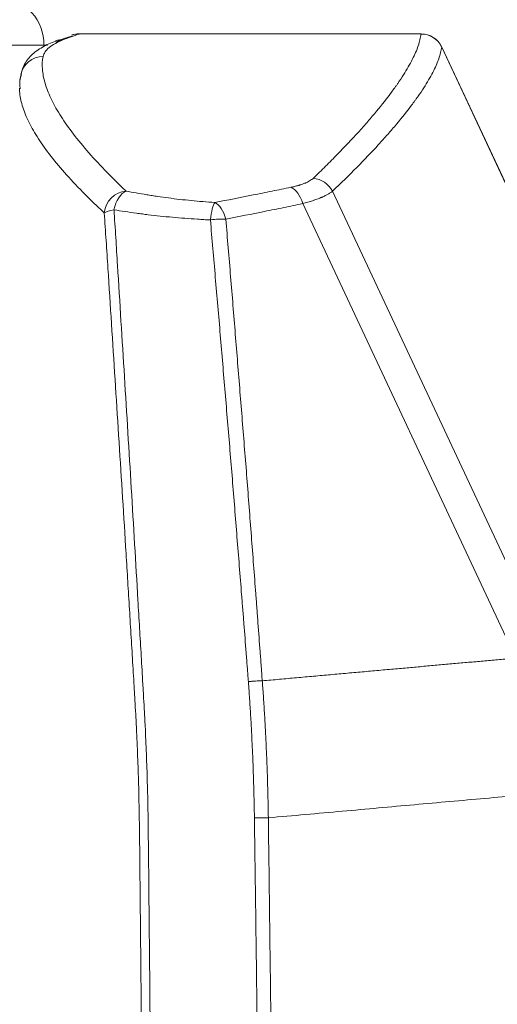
# Model space of a CAD drawing. Header units: millimetres. Extents: x 0 to 594, y 0 to 420.
# Tile 361 of 420: x 319.1 to 324.33, y 335.87 to 346.65. Entities that reach past the tile are written whole.
import ezdxf

# ---------------------------------------------------------------- set-up
doc = ezdxf.new("R2010")
doc.units = ezdxf.units.MM
doc.layers.add('1', color=7, linetype='Continuous', true_color=0xffffff)

msp = doc.modelspace()

# ---------------------------------------------------------------- linework, layer by layer
at = {"layer": '1', "color": 155, "linetype": 'Continuous', "lineweight": 13}
for p, q in [((319.679, 346.482), (319.673, 346.481)), ((323.499, 346.493), (319.752, 346.493)), ((319.752, 346.492), (319.752, 346.493)), ((323.499, 346.492), (319.752, 346.492)), ((323.499, 346.492), (323.499, 346.493)), ((318.917, 346.371), (319.368, 346.371)), ((319.405, 346.371), (319.368, 346.371)), ((324.532, 344.629), (323.725, 346.349)), ((323.725, 346.349), (323.725, 346.349)), ((324.531, 344.629), (323.725, 346.349)), ((322.528, 344.769), (324.855, 339.807)), ((324.536, 339.658), (322.202, 344.634))]:
    msp.add_line(p, q, dxfattribs=at)
for centre, start, end in [((319.752, 346.243), 90, 108.366), ((323.499, 346.243), 25.1244, 90)]:
    msp.add_arc(centre, 0.25, start, end, dxfattribs=at)
for centre, major_axis, ratio, start_param, end_param in [((318.917, 346.371), (0, -0.5), 0.901886, 1.570796, 3.141593), ((319.583, 346.182), (0.092, -0.233), 0.945167, 2.745958, 3.121734), ((319.752, 346.243), (0.079, -0.237), 0.937874, 2.801368, 3.116186), ((323.499, 346.243), (0.248, -0.03), 0.993176, 0.562232, 1.690626), ((319.358, 345.998), (-0.245, 0.048), 0.987913, 4.902668, 6.291426), ((322.317, 344.671), (0.173, -0.181), 0.924321, 1.269828, 2.339773), ((322.071, 344.573), (0.051, -0.245), 0.568122, 1.705952, 2.793078), ((320.267, 344.533), (-0.171, -0.182), 0.917661, 3.937011, 5.422172), ((320.267, 344.533), (0.048, 0.245), 0.546895, 0.345814, 1.538712), ((321.239, 344.408), (-0.016, -0.249), 0.207415, 3.444844, 4.531848), ((321.239, 344.408), (-0.047, 0.246), 0.522057, 4.845146, 5.933598), ((320.267, 344.533), (0.249, 0.016), 0.200365, 2.117793, 2.828997), ((321.239, 344.408), (0.249, 0.022), 0.211827, 1.045222, 1.745956)]:
    msp.add_ellipse(centre, major_axis=major_axis, ratio=ratio, start_param=start_param, end_param=end_param, dxfattribs=at)
for points, knots in [([(319.7, 357.158), (319.884, 357.155), (320.251, 357.139), (320.8, 357.079), (321.343, 356.984), (321.878, 356.852), (322.404, 356.686), (322.918, 356.485), (323.418, 356.252), (323.902, 355.989), (324.37, 355.698), (324.822, 355.382), (325.256, 355.043), (325.813, 354.563), (326.467, 353.917), (327.188, 353.084), (327.853, 352.204), (328.363, 351.44), (328.747, 350.814), (329.024, 350.337), (329.291, 349.855), (329.548, 349.367), (329.795, 348.875), (330.034, 348.378), (330.264, 347.877), (330.485, 347.372), (330.699, 346.864), (330.906, 346.353), (331.055, 345.967), (331.151, 345.715), (331.183, 345.629), (331.203, 345.575), (331.213, 345.548), (331.229, 345.505), (331.257, 345.43), (331.281, 345.365), (331.297, 345.322)], [0, 0, 0, 0, 0.03125, 0.0625, 0.09375, 0.125, 0.15625, 0.1875, 0.21875, 0.25, 0.28125, 0.3125, 0.34375, 0.375, 0.4375, 0.5, 0.562501, 0.625001, 0.656251, 0.687501, 0.718751, 0.750001, 0.781251, 0.812501, 0.843751, 0.875001, 0.906251, 0.937501, 0.968751, 0.976563, 0.983399, 0.984376, 0.986329, 0.988282, 0.992188, 1, 1, 1, 1]), ([(319.7, 356.576), (319.234, 356.581), (318.302, 356.592), (316.923, 356.598), (315.565, 356.597), (314.228, 356.589), (312.895, 356.574), (311.65, 356.553), (310.584, 356.53), (309.782, 356.51), (309.249, 356.491), (308.871, 356.474), (308.565, 356.413), (308.247, 356.313), (307.943, 356.175), (307.561, 355.945), (307.137, 355.579), (306.735, 355.044), (306.495, 354.539), (306.364, 354.115), (306.3, 353.804), (306.264, 353.504), (306.255, 353.252), (306.261, 353.031), (306.277, 352.842), (306.302, 352.652), (306.36, 352.351), (306.449, 351.941), (306.557, 351.418), (306.667, 350.896), (306.776, 350.374), (306.908, 349.742), (307.063, 349), (307.24, 348.149), (307.418, 347.297), (307.536, 346.73), (307.595, 346.446)], [0, 0, 0, 0, 0.062697, 0.125441, 0.185537, 0.245496, 0.30532, 0.365011, 0.412973, 0.44892, 0.472854, 0.484784, 0.49979, 0.514709, 0.529624, 0.544641, 0.574526, 0.604419, 0.634318, 0.649267, 0.664252, 0.677056, 0.689915, 0.698306, 0.706792, 0.715393, 0.724133, 0.748084, 0.772038, 0.795995, 0.819955, 0.843918, 0.882919, 0.921933, 0.96096, 1, 1, 1, 1]), ([(330.85, 345.154), (330.607, 345.819), (330.218, 346.808), (329.64, 348.101), (329.174, 349.055), (328.672, 349.991), (328.129, 350.904), (327.542, 351.789), (326.904, 352.638), (326.211, 353.443), (325.458, 354.191), (324.639, 354.869), (323.754, 355.459), (322.806, 355.94), (321.97, 356.238), (321.283, 356.407), (320.585, 356.531), (320.054, 356.571), (319.7, 356.576)], [0, 0, 0, 0, 0.12499, 0.18749, 0.249991, 0.312492, 0.374993, 0.437493, 0.499994, 0.562495, 0.624996, 0.687496, 0.749997, 0.812498, 0.874999, 0.906249, 0.937499, 1, 1, 1, 1]), ([(319.7, 356.407), (318.782, 356.419), (317.863, 356.426), (316.027, 356.43), (315.108, 356.426), (313.96, 356.416), (313.731, 356.414), (313.272, 356.409), (313.042, 356.406), (312.583, 356.399), (312.238, 356.394), (311.837, 356.386), (311.665, 356.383), (311.55, 356.381), (311.492, 356.38), (311.205, 356.374), (310.861, 356.367), (310.459, 356.357), (310.259, 356.352), (310.173, 356.35), (310.115, 356.348), (310.086, 356.348), (309.943, 356.344), (309.828, 356.342), (309.656, 356.337), (309.57, 356.335), (309.484, 356.333), (309.441, 356.332), (309.427, 356.332), (309.398, 356.331), (309.369, 356.33), (309.341, 356.329), (309.312, 356.328), (309.297, 356.328), (309.254, 356.327), (309.197, 356.324), (309.14, 356.321), (309.097, 356.319), (309.083, 356.318), (309.054, 356.316), (309.04, 356.315), (308.997, 356.311), (308.969, 356.308), (308.927, 356.303), (308.913, 356.301), (308.884, 356.297), (308.87, 356.295), (308.828, 356.289), (308.786, 356.282), (308.744, 356.273), (308.716, 356.268), (308.702, 356.265), (308.633, 356.249), (308.577, 356.235), (308.495, 356.211), (308.467, 356.203), (308.433, 356.192), (308.426, 356.19), (308.412, 356.185), (308.406, 356.183), (308.385, 356.176), (308.372, 356.171), (308.25, 356.127), (308.146, 356.081), (307.944, 355.977), (307.847, 355.919), (307.73, 355.838), (307.707, 355.822), (307.661, 355.788), (307.615, 355.754), (307.565, 355.713), (307.537, 355.69), (307.526, 355.681), (307.521, 355.676), (307.505, 355.662), (307.494, 355.653), (307.44, 355.605), (307.398, 355.566), (307.318, 355.486), (307.279, 355.445), (307.203, 355.36), (307.167, 355.317), (307.096, 355.229), (307.062, 355.183), (307.013, 355.114), (306.997, 355.091), (306.965, 355.044), (306.95, 355.02), (306.904, 354.948), (306.875, 354.898), (306.84, 354.836), (306.833, 354.823), (306.82, 354.798), (306.799, 354.76), (306.754, 354.67), (306.719, 354.593), (306.686, 354.514), (306.675, 354.488), (306.654, 354.435), (306.644, 354.409), (306.615, 354.329), (306.597, 354.275), (306.564, 354.167), (306.549, 354.113), (306.521, 354.003), (306.509, 353.947), (306.492, 353.863), (306.484, 353.821), (306.476, 353.772), (306.473, 353.75), (306.471, 353.736), (306.47, 353.729), (306.46, 353.665), (306.454, 353.608), (306.443, 353.495), (306.439, 353.438), (306.434, 353.325), (306.433, 353.268), (306.434, 353.155), (306.436, 353.098), (306.44, 353.027), (306.44, 353.013), (306.442, 352.985), (306.443, 352.971), (306.447, 352.928), (306.449, 352.9), (306.453, 352.858), (306.455, 352.844), (306.458, 352.815), (306.464, 352.773), (306.47, 352.731), (306.479, 352.674), (306.484, 352.646), (306.491, 352.604), (306.494, 352.589), (306.5, 352.561), (306.502, 352.547), (306.508, 352.519), (306.511, 352.505), (306.516, 352.477), (306.525, 352.435), (306.534, 352.392), (306.545, 352.336), (306.551, 352.308), (306.563, 352.252), (306.593, 352.111), (306.622, 351.971), (306.658, 351.802), (306.67, 351.746), (306.687, 351.662), (306.693, 351.634), (306.705, 351.577), (306.734, 351.437), (306.764, 351.296), (306.834, 350.959), (306.881, 350.734), (306.94, 350.453), (306.951, 350.396), (306.975, 350.284), (306.987, 350.228), (307.022, 350.059), (307.092, 349.721), (307.163, 349.384), (307.257, 348.934), (307.304, 348.709), (307.397, 348.259), (307.538, 347.583), (307.678, 346.908), (307.772, 346.457)], [0, 0, 0, 0, 0.125, 0.125, 0.25, 0.25, 0.28125, 0.28125, 0.3125, 0.3125, 0.34375, 0.359375, 0.367187, 0.367187, 0.375, 0.375, 0.40625, 0.421875, 0.429687, 0.433594, 0.433594, 0.4375, 0.4375, 0.453125, 0.453125, 0.460937, 0.464844, 0.464844, 0.466797, 0.466797, 0.46875, 0.470703, 0.470703, 0.472656, 0.472656, 0.476562, 0.480469, 0.480469, 0.482422, 0.482422, 0.484375, 0.484375, 0.488281, 0.488281, 0.490234, 0.490234, 0.492187, 0.492187, 0.496094, 0.498047, 0.498047, 0.5, 0.5, 0.507812, 0.507812, 0.511719, 0.511719, 0.512695, 0.512695, 0.513672, 0.513672, 0.515625, 0.515625, 0.53125, 0.53125, 0.546875, 0.546875, 0.550781, 0.550781, 0.554687, 0.558594, 0.55957, 0.55957, 0.560547, 0.560547, 0.5625, 0.5625, 0.570312, 0.570312, 0.578125, 0.578125, 0.585937, 0.585937, 0.59375, 0.59375, 0.597656, 0.597656, 0.601562, 0.601562, 0.609375, 0.609375, 0.611328, 0.611328, 0.613281, 0.617187, 0.625, 0.625, 0.628906, 0.628906, 0.632812, 0.632812, 0.640625, 0.640625, 0.648437, 0.648437, 0.65625, 0.65625, 0.660156, 0.662109, 0.663086, 0.663086, 0.664062, 0.664062, 0.671875, 0.671875, 0.679687, 0.679687, 0.6875, 0.6875, 0.695312, 0.695312, 0.697266, 0.697266, 0.699219, 0.699219, 0.703125, 0.703125, 0.705078, 0.705078, 0.707031, 0.710937, 0.710937, 0.714844, 0.714844, 0.716797, 0.716797, 0.71875, 0.71875, 0.720703, 0.720703, 0.722656, 0.726562, 0.726562, 0.730469, 0.730469, 0.734375, 0.75, 0.75, 0.757812, 0.757812, 0.761719, 0.761719, 0.765625, 0.78125, 0.78125, 0.8125, 0.8125, 0.820312, 0.820312, 0.828125, 0.828125, 0.84375, 0.875, 0.875, 0.90625, 0.90625, 0.9375, 1, 1, 1, 1]), ([(330.684, 345.097), (330.653, 345.179), (330.623, 345.261), (330.585, 345.364), (330.577, 345.385), (330.562, 345.426), (330.554, 345.446), (330.531, 345.508), (330.454, 345.712), (330.375, 345.917), (330.182, 346.406), (330.049, 346.73), (329.843, 347.213), (329.773, 347.374), (329.684, 347.574), (329.666, 347.614), (329.631, 347.694), (329.576, 347.814), (329.522, 347.933), (329.411, 348.171), (329.336, 348.33), (329.183, 348.645), (329.105, 348.801), (328.947, 349.114), (328.866, 349.269), (328.742, 349.501), (328.68, 349.616), (328.617, 349.731), (328.574, 349.808), (328.553, 349.846), (328.446, 350.037), (328.359, 350.189), (328.181, 350.491), (328.09, 350.64), (327.812, 351.085), (327.62, 351.378), (327.393, 351.7), (327.356, 351.754), (327.317, 351.807), (327.292, 351.843), (327.279, 351.861), (327.215, 351.949), (327.111, 352.091), (327.005, 352.23), (326.898, 352.368), (326.844, 352.437), (326.735, 352.573), (326.625, 352.709), (326.456, 352.909), (326.341, 353.041), (326.225, 353.171), (326.166, 353.236), (325.988, 353.429), (325.867, 353.555), (325.727, 353.694), (325.711, 353.709), (325.68, 353.74), (325.633, 353.786), (325.522, 353.892), (325.426, 353.982), (325.345, 354.056), (325.329, 354.071), (325.296, 354.1), (325.28, 354.115), (325.231, 354.158), (325.132, 354.245), (324.965, 354.387), (324.829, 354.497), (324.743, 354.565), (324.725, 354.578), (324.691, 354.605), (324.673, 354.618), (324.621, 354.658), (324.586, 354.685), (324.481, 354.763), (324.34, 354.866), (324.196, 354.964), (324.052, 355.06), (323.979, 355.107), (323.868, 355.176), (323.832, 355.199), (323.757, 355.244), (323.72, 355.266), (323.534, 355.375), (323.382, 355.458), (323.073, 355.615), (322.76, 355.762), (322.435, 355.89), (322.229, 355.963), (322.167, 355.985), (322.094, 356.009), (322.063, 356.019), (322.042, 356.026), (322.032, 356.03), (321.937, 356.06), (321.853, 356.085), (321.6, 356.156), (321.431, 356.198), (321.09, 356.271), (320.919, 356.301), (320.402, 356.375), (320.054, 356.402), (319.702, 356.407)], [0, 0, 0, 0, 0.015625, 0.015625, 0.019531, 0.019531, 0.023438, 0.023438, 0.03125, 0.0625, 0.0625, 0.125, 0.125, 0.15625, 0.15625, 0.164063, 0.164063, 0.171875, 0.1875, 0.1875, 0.21875, 0.21875, 0.25, 0.25, 0.28125, 0.28125, 0.296875, 0.304688, 0.304688, 0.3125, 0.3125, 0.34375, 0.34375, 0.375, 0.375, 0.4375, 0.4375, 0.445313, 0.449219, 0.449219, 0.453125, 0.453125, 0.46875, 0.484375, 0.484375, 0.5, 0.5, 0.515625, 0.53125, 0.546875, 0.546875, 0.5625, 0.5625, 0.59375, 0.59375, 0.597656, 0.597656, 0.601563, 0.609375, 0.625, 0.625, 0.628906, 0.628906, 0.632813, 0.632813, 0.640625, 0.65625, 0.671875, 0.671875, 0.675781, 0.675781, 0.679688, 0.679688, 0.6875, 0.6875, 0.703125, 0.71875, 0.71875, 0.734375, 0.734375, 0.742188, 0.742188, 0.75, 0.75, 0.78125, 0.78125, 0.8125, 0.84375, 0.84375, 0.851563, 0.855469, 0.857422, 0.857422, 0.859375, 0.859375, 0.875, 0.875, 0.90625, 0.90625, 0.9375, 0.9375, 1, 1, 1, 1]), ([(319.7, 356.299), (319.7, 356.299), (319.701, 356.299), (319.701, 356.299), (319.702, 356.299), (319.703, 356.299), (319.705, 356.299), (319.71, 356.299), (319.719, 356.299), (319.739, 356.299), (319.777, 356.298), (319.853, 356.296), (320.005, 356.29), (320.135, 356.282), (320.394, 356.262), (320.566, 356.243), (320.908, 356.194), (321.078, 356.164), (321.416, 356.092), (321.585, 356.05), (321.794, 355.991), (321.835, 355.978), (321.898, 355.959), (321.919, 355.953), (321.96, 355.94), (321.981, 355.934), (322.085, 355.9), (322.168, 355.872), (322.413, 355.784), (322.734, 355.657), (323.045, 355.51), (323.351, 355.354), (323.501, 355.271), (323.686, 355.162), (323.723, 355.14), (323.797, 355.095), (323.833, 355.073), (323.942, 355.004), (324.015, 354.957), (324.158, 354.861), (324.3, 354.763), (324.44, 354.661), (324.544, 354.583), (324.579, 354.557), (324.631, 354.517), (324.648, 354.504), (324.682, 354.477), (324.768, 354.41), (324.92, 354.286), (325.052, 354.174), (325.15, 354.088), (325.183, 354.059), (325.248, 354.001), (325.28, 353.972), (325.376, 353.884), (325.44, 353.824), (325.534, 353.734), (325.565, 353.704), (325.627, 353.643), (325.658, 353.612), (325.812, 353.458), (325.932, 353.333), (326.109, 353.142), (326.167, 353.077), (326.282, 352.948), (326.396, 352.817), (326.563, 352.618), (326.672, 352.483), (326.78, 352.347), (326.834, 352.279), (326.94, 352.141), (327.044, 352.003), (327.147, 351.863), (327.211, 351.775), (327.224, 351.757), (327.249, 351.722), (327.287, 351.669), (327.525, 351.331), (327.739, 351.005), (328.014, 350.563), (328.104, 350.414), (328.281, 350.115), (328.368, 349.964), (328.474, 349.775), (328.495, 349.737), (328.537, 349.661), (328.6, 349.547), (328.744, 349.279), (328.865, 349.048), (329.022, 348.738), (329.099, 348.582), (329.251, 348.27), (329.326, 348.113), (329.436, 347.876), (329.49, 347.758), (329.544, 347.639), (329.58, 347.56), (329.597, 347.52), (329.686, 347.321), (329.755, 347.162), (329.96, 346.682), (330.092, 346.361), (330.283, 345.876), (330.346, 345.714), (330.423, 345.511), (330.439, 345.47), (330.462, 345.409), (330.469, 345.389), (330.485, 345.348), (330.523, 345.246), (330.56, 345.144), (330.59, 345.062)], [0, 0, 0, 0, 0.000031, 0.000031, 0.000061, 0.000122, 0.000244, 0.000488, 0.000977, 0.001953, 0.003906, 0.007812, 0.015625, 0.03125, 0.03125, 0.0625, 0.0625, 0.09375, 0.09375, 0.125, 0.125, 0.132812, 0.132812, 0.136719, 0.136719, 0.140625, 0.140625, 0.15625, 0.15625, 0.1875, 0.21875, 0.21875, 0.25, 0.25, 0.257812, 0.257812, 0.265625, 0.265625, 0.28125, 0.28125, 0.296875, 0.3125, 0.3125, 0.320312, 0.320312, 0.324219, 0.324219, 0.328125, 0.34375, 0.359375, 0.359375, 0.367187, 0.367187, 0.375, 0.375, 0.390625, 0.390625, 0.398437, 0.398437, 0.40625, 0.40625, 0.4375, 0.4375, 0.453125, 0.453125, 0.46875, 0.484375, 0.5, 0.5, 0.515625, 0.515625, 0.53125, 0.546875, 0.546875, 0.550781, 0.550781, 0.554687, 0.5625, 0.625, 0.625, 0.65625, 0.65625, 0.6875, 0.6875, 0.695312, 0.695312, 0.703125, 0.71875, 0.75, 0.75, 0.78125, 0.78125, 0.8125, 0.8125, 0.828125, 0.835937, 0.835937, 0.84375, 0.84375, 0.875, 0.875, 0.9375, 0.9375, 0.96875, 0.96875, 0.976562, 0.976562, 0.980469, 0.980469, 0.984375, 1, 1, 1, 1]), ([(330.576, 345.057), (330.546, 345.139), (330.516, 345.22), (330.478, 345.322), (330.471, 345.342), (330.455, 345.382), (330.448, 345.403), (330.425, 345.464), (330.348, 345.666), (330.27, 345.868), (330.079, 346.351), (329.948, 346.671), (329.677, 347.307), (329.537, 347.623), (329.319, 348.092), (329.245, 348.248), (329.095, 348.558), (329.018, 348.713), (328.784, 349.174), (328.622, 349.479), (328.37, 349.931), (328.284, 350.081), (328.108, 350.379), (328.019, 350.528), (327.836, 350.822), (327.743, 350.968), (327.6, 351.186), (327.528, 351.295), (327.454, 351.403), (327.417, 351.456), (327.405, 351.474), (327.38, 351.51), (327.269, 351.671), (327.154, 351.83), (326.999, 352.039), (326.947, 352.108), (326.842, 352.246), (326.788, 352.314), (326.627, 352.517), (326.518, 352.651), (326.294, 352.914), (326.18, 353.043), (325.946, 353.298), (325.827, 353.422), (325.584, 353.667), (325.459, 353.787), (325.205, 354.022), (325.075, 354.137), (324.875, 354.304), (324.807, 354.36), (324.705, 354.441), (324.662, 354.475), (324.619, 354.509), (324.601, 354.522), (324.593, 354.529), (324.567, 354.549), (324.549, 354.562), (324.462, 354.628), (324.322, 354.731), (324.179, 354.83), (324.034, 354.927), (323.962, 354.975), (323.852, 355.045), (323.815, 355.068), (323.741, 355.113), (323.704, 355.135), (323.518, 355.246), (323.215, 355.414), (322.901, 355.563), (322.662, 355.668), (322.581, 355.701), (322.459, 355.75), (322.398, 355.773), (322.336, 355.796), (322.306, 355.808), (322.295, 355.812), (322.275, 355.819), (322.1, 355.883), (321.923, 355.939), (321.589, 356.035), (321.421, 356.077), (321.082, 356.149), (320.912, 356.18), (320.569, 356.229), (320.397, 356.248), (320.137, 356.269), (320.006, 356.277), (319.853, 356.282), (319.777, 356.284), (319.739, 356.285), (319.719, 356.285), (319.71, 356.286), (319.705, 356.286), (319.703, 356.286), (319.701, 356.286), (319.701, 356.286), (319.7, 356.286), (319.7, 356.286), (319.7, 356.286)], [0, 0, 0, 0, 0.015625, 0.015625, 0.019531, 0.019531, 0.023438, 0.023438, 0.03125, 0.0625, 0.0625, 0.125, 0.125, 0.1875, 0.1875, 0.21875, 0.21875, 0.25, 0.25, 0.3125, 0.3125, 0.34375, 0.34375, 0.375, 0.375, 0.40625, 0.40625, 0.421875, 0.429687, 0.429687, 0.433594, 0.433594, 0.4375, 0.46875, 0.46875, 0.484375, 0.484375, 0.5, 0.5, 0.53125, 0.53125, 0.5625, 0.5625, 0.59375, 0.59375, 0.625, 0.625, 0.65625, 0.65625, 0.671875, 0.671875, 0.679688, 0.681641, 0.681641, 0.683594, 0.683594, 0.6875, 0.6875, 0.703125, 0.71875, 0.71875, 0.734375, 0.734375, 0.742188, 0.742188, 0.75, 0.75, 0.78125, 0.8125, 0.8125, 0.828125, 0.828125, 0.835938, 0.839844, 0.839844, 0.841797, 0.841797, 0.84375, 0.875, 0.875, 0.90625, 0.90625, 0.9375, 0.9375, 0.96875, 0.96875, 0.984375, 0.992188, 0.996094, 0.998047, 0.999023, 0.999512, 0.999756, 0.999878, 0.999939, 0.999969, 0.999969, 1, 1, 1, 1]), ([(319.699, 356.179), (319.873, 356.176), (320.219, 356.16), (320.561, 356.122), (320.816, 356.085), (320.901, 356.071), (321.07, 356.041), (321.154, 356.024), (321.406, 355.97), (321.573, 355.929), (321.905, 355.833), (322.07, 355.78), (322.244, 355.717), (322.254, 355.713), (322.274, 355.706), (322.284, 355.702), (322.315, 355.691), (322.376, 355.668), (322.518, 355.613), (322.637, 355.562), (322.875, 355.458), (323.186, 355.31), (323.486, 355.142), (323.708, 355.01), (323.781, 354.965), (323.926, 354.873), (323.998, 354.825), (324.141, 354.729), (324.283, 354.63), (324.422, 354.527), (324.509, 354.461), (324.526, 354.448), (324.56, 354.421), (324.612, 354.382), (324.731, 354.287), (324.831, 354.205), (325.029, 354.038), (325.158, 353.924), (325.41, 353.691), (325.533, 353.572), (325.775, 353.328), (325.892, 353.204), (326.124, 352.951), (326.237, 352.823), (326.458, 352.561), (326.567, 352.428), (326.727, 352.226), (326.779, 352.158), (326.884, 352.022), (326.936, 351.953), (327.089, 351.745), (327.19, 351.605), (327.301, 351.446), (327.313, 351.428), (327.338, 351.392), (327.374, 351.339), (327.459, 351.214), (327.531, 351.106), (327.673, 350.89), (327.765, 350.744), (327.946, 350.452), (328.035, 350.305), (328.208, 350.009), (328.294, 349.86), (328.544, 349.411), (328.704, 349.109), (328.937, 348.651), (329.012, 348.497), (329.162, 348.189), (329.235, 348.035), (329.451, 347.569), (329.59, 347.255), (329.859, 346.625), (329.99, 346.307), (330.179, 345.828), (330.241, 345.667), (330.317, 345.466), (330.333, 345.426), (330.355, 345.366), (330.363, 345.345), (330.378, 345.305), (330.416, 345.204), (330.453, 345.103), (330.483, 345.023)], [0, 0, 0, 0, 0.03125, 0.0625, 0.0625, 0.078125, 0.078125, 0.09375, 0.09375, 0.125, 0.125, 0.15625, 0.15625, 0.158203, 0.158203, 0.160156, 0.160156, 0.164062, 0.171875, 0.1875, 0.1875, 0.21875, 0.25, 0.25, 0.265625, 0.265625, 0.28125, 0.28125, 0.296875, 0.3125, 0.3125, 0.316406, 0.316406, 0.320312, 0.328125, 0.34375, 0.34375, 0.375, 0.375, 0.40625, 0.40625, 0.4375, 0.4375, 0.46875, 0.46875, 0.5, 0.5, 0.515625, 0.515625, 0.53125, 0.53125, 0.5625, 0.5625, 0.566406, 0.566406, 0.570312, 0.578125, 0.59375, 0.59375, 0.625, 0.625, 0.65625, 0.65625, 0.6875, 0.6875, 0.75, 0.75, 0.78125, 0.78125, 0.8125, 0.8125, 0.875, 0.875, 0.9375, 0.9375, 0.96875, 0.96875, 0.976562, 0.976562, 0.980469, 0.980469, 0.984375, 1, 1, 1, 1]), ([(319.497, 346.412), (319.445, 346.395), (319.346, 346.351), (319.234, 346.269), (319.146, 346.163), (319.123, 346.081), (319.117, 346.044)], [0, 0, 0, 0, 0.289852, 0.58689, 0.830806, 1, 1, 1, 1]), ([(319.583, 346.43), (319.549, 346.417), (319.519, 346.403), (319.466, 346.374), (319.443, 346.359), (319.406, 346.328), (319.391, 346.312), (319.368, 346.279), (319.361, 346.263), (319.358, 346.245)], [0, 0, 0, 0, 0.25, 0.25, 0.5, 0.5, 0.75, 0.75, 1, 1, 1, 1]), ([(322.317, 344.911), (322.34, 344.933), (322.364, 344.956), (322.409, 345), (322.476, 345.066), (322.54, 345.131), (322.664, 345.258), (322.741, 345.339), (322.822, 345.428), (322.831, 345.438), (322.848, 345.457), (322.857, 345.467), (322.883, 345.496), (322.933, 345.553), (322.98, 345.609), (323.071, 345.718), (323.126, 345.788), (323.187, 345.871), (323.199, 345.887), (323.217, 345.911), (323.222, 345.919), (323.234, 345.935), (323.261, 345.975), (323.287, 346.014), (323.344, 346.103), (323.376, 346.16), (323.43, 346.266), (323.452, 346.316), (323.476, 346.386), (323.482, 346.408), (323.49, 346.44), (323.492, 346.451), (323.496, 346.472), (323.497, 346.482), (323.499, 346.492)], [0, 0, 0, 0, 0.03125, 0.03125, 0.0625, 0.125, 0.125, 0.25, 0.25, 0.265625, 0.265625, 0.28125, 0.28125, 0.3125, 0.375, 0.375, 0.5, 0.5, 0.53125, 0.53125, 0.546875, 0.546875, 0.5625, 0.625, 0.625, 0.75, 0.75, 0.875, 0.875, 0.9375, 0.9375, 0.96875, 0.96875, 1, 1, 1, 1]), ([(323.725, 346.349), (323.723, 346.339), (323.722, 346.329), (323.718, 346.309), (323.716, 346.298), (323.708, 346.266), (323.701, 346.244), (323.677, 346.174), (323.655, 346.124), (323.6, 346.018), (323.567, 345.962), (323.509, 345.872), (323.489, 345.841), (323.461, 345.802), (323.455, 345.794), (323.444, 345.778), (323.438, 345.77), (323.42, 345.745), (323.408, 345.729), (323.346, 345.646), (323.291, 345.577), (323.199, 345.468), (323.167, 345.43), (323.117, 345.374), (323.1, 345.354), (323.074, 345.326), (323.065, 345.316), (323.047, 345.296), (323.038, 345.286), (322.957, 345.198), (322.879, 345.116), (322.712, 344.947), (322.623, 344.86), (322.528, 344.769)], [0, 0, 0, 0, 0.03125, 0.03125, 0.0625, 0.0625, 0.125, 0.125, 0.25, 0.25, 0.375, 0.375, 0.4375, 0.4375, 0.453125, 0.453125, 0.46875, 0.46875, 0.5, 0.5, 0.625, 0.625, 0.6875, 0.6875, 0.71875, 0.71875, 0.734375, 0.734375, 0.75, 0.75, 0.875, 0.875, 1, 1, 1, 1]), ([(319.358, 346.245), (319.349, 346.201), (319.347, 346.155), (319.354, 346.059), (319.364, 346.008), (319.394, 345.902), (319.415, 345.847), (319.469, 345.733), (319.502, 345.673), (319.578, 345.55), (319.666, 345.423), (319.776, 345.287), (319.897, 345.147), (319.963, 345.075), (320.071, 344.964), (320.127, 344.907), (320.191, 344.845), (320.216, 344.821), (320.226, 344.811), (320.231, 344.806), (320.247, 344.792), (320.257, 344.782), (320.267, 344.772)], [0, 0, 0, 0, 0.125, 0.125, 0.25, 0.25, 0.375, 0.375, 0.5, 0.5, 0.625, 0.75, 0.75, 0.875, 0.875, 0.9375, 0.96875, 0.976562, 0.976562, 0.984375, 0.984375, 1, 1, 1, 1]), ([(320.029, 344.533), (320.024, 344.537), (320.018, 344.542), (320.008, 344.552), (319.992, 344.567), (319.956, 344.6), (319.927, 344.629), (319.868, 344.686), (319.83, 344.723), (319.721, 344.834), (319.654, 344.905), (319.531, 345.045), (319.42, 345.18), (319.331, 345.307), (319.254, 345.429), (319.221, 345.488), (319.166, 345.602), (319.145, 345.657), (319.114, 345.762), (319.104, 345.812), (319.1, 345.873), (319.099, 345.885), (319.099, 345.897)], [0, 0, 0, 0, 0.008613, 0.008613, 0.017227, 0.034454, 0.068907, 0.068907, 0.137815, 0.137815, 0.275629, 0.275629, 0.413444, 0.551258, 0.551258, 0.689073, 0.689073, 0.826888, 0.826888, 0.964702, 0.964702, 1, 1, 1, 1]), ([(322.071, 344.813), (322.086, 344.816), (322.114, 344.822), (322.141, 344.829), (322.157, 344.834), (322.16, 344.835), (322.166, 344.837), (322.169, 344.838), (322.179, 344.84), (322.185, 344.842), (322.202, 344.848), (322.213, 344.852), (322.226, 344.858), (322.229, 344.859), (322.234, 344.861), (322.242, 344.864), (322.249, 344.867), (322.262, 344.874), (322.279, 344.883), (322.3, 344.897), (322.312, 344.906), (322.317, 344.911)], [0, 0, 0, 0, 0.125, 0.25, 0.25, 0.28125, 0.28125, 0.3125, 0.3125, 0.375, 0.375, 0.5, 0.5, 0.53125, 0.53125, 0.5625, 0.625, 0.625, 0.75, 0.875, 1, 1, 1, 1]), ([(321.239, 344.647), (321.38, 344.674), (321.52, 344.701), (321.728, 344.743), (321.797, 344.757), (321.935, 344.785), (322.003, 344.799), (322.071, 344.813)], [0, 0, 0, 0, 0.5, 0.5, 0.75, 0.75, 1, 1, 1, 1]), ([(320.267, 344.772), (320.304, 344.765), (320.341, 344.758), (320.417, 344.744), (320.455, 344.738), (320.513, 344.728), (320.543, 344.723), (320.572, 344.719), (320.592, 344.716), (320.602, 344.714), (320.652, 344.707), (320.732, 344.696), (320.814, 344.686), (320.897, 344.676), (320.939, 344.672), (321.023, 344.664), (321.066, 344.66), (321.152, 344.653), (321.195, 344.65), (321.239, 344.647)], [0, 0, 0, 0, 0.125, 0.125, 0.25, 0.25, 0.3125, 0.34375, 0.34375, 0.375, 0.375, 0.5, 0.625, 0.625, 0.75, 0.75, 0.875, 0.875, 1, 1, 1, 1]), ([(322.528, 344.769), (322.521, 344.764), (322.513, 344.758), (322.495, 344.746), (322.476, 344.735), (322.453, 344.723), (322.435, 344.715), (322.429, 344.712), (322.419, 344.707), (322.416, 344.706), (322.409, 344.703), (322.406, 344.702), (322.388, 344.694), (322.374, 344.689), (322.351, 344.68), (322.343, 344.677), (322.331, 344.673), (322.327, 344.672), (322.318, 344.669), (322.314, 344.668), (322.293, 344.661), (322.259, 344.65), (322.221, 344.639), (322.202, 344.634)], [0, 0, 0, 0, 0.125, 0.125, 0.25, 0.375, 0.375, 0.4375, 0.4375, 0.46875, 0.46875, 0.5, 0.5, 0.625, 0.625, 0.6875, 0.6875, 0.71875, 0.71875, 0.75, 0.75, 0.875, 1, 1, 1, 1]), ([(322.202, 344.634), (322.133, 344.62), (322.064, 344.605), (321.925, 344.577), (321.855, 344.563), (321.644, 344.52), (321.503, 344.492), (321.36, 344.464)], [0, 0, 0, 0, 0.25, 0.25, 0.5, 0.5, 1, 1, 1, 1]), ([(320.496, 324.873), (320.495, 325.695), (320.49, 327.339), (320.482, 328.983), (320.474, 330.627), (320.468, 331.448), (320.457, 333.092), (320.451, 333.913), (320.442, 334.94), (320.44, 335.146), (320.436, 335.556), (320.434, 335.762), (320.431, 336.07), (320.43, 336.172), (320.428, 336.378), (320.427, 336.48), (320.424, 336.788), (320.421, 337.096), (320.417, 337.456), (320.416, 337.61), (320.415, 337.712), (320.414, 337.764), (320.413, 337.866), (320.412, 337.918), (320.41, 338.02), (320.409, 338.072), (320.407, 338.174), (320.406, 338.225), (320.403, 338.328), (320.401, 338.379), (320.396, 338.532), (320.392, 338.635), (320.386, 338.788), (320.383, 338.839), (320.38, 338.916), (320.378, 338.941), (320.376, 338.992), (320.374, 339.018), (320.37, 339.094), (320.367, 339.145), (320.363, 339.222), (320.361, 339.247), (320.358, 339.298), (320.357, 339.324), (320.352, 339.4), (320.349, 339.451), (320.343, 339.553), (320.34, 339.604), (320.331, 339.757), (320.325, 339.859), (320.312, 340.063), (320.306, 340.165), (320.287, 340.471), (320.263, 340.879), (320.237, 341.286), (320.212, 341.693), (320.186, 342.099), (320.16, 342.506), (320.134, 342.912), (320.121, 343.115), (320.095, 343.52), (320.082, 343.723), (320.062, 344.027), (320.055, 344.128), (320.042, 344.33), (320.035, 344.431), (320.029, 344.533)], [0, 0, 0, 0, 0.125, 0.25, 0.25, 0.375, 0.375, 0.5, 0.5, 0.53125, 0.53125, 0.5625, 0.5625, 0.578125, 0.578125, 0.59375, 0.59375, 0.625, 0.640625, 0.648437, 0.648437, 0.65625, 0.65625, 0.664062, 0.664062, 0.671875, 0.671875, 0.679687, 0.679687, 0.6875, 0.6875, 0.703125, 0.703125, 0.710937, 0.710937, 0.714844, 0.714844, 0.71875, 0.71875, 0.726562, 0.726562, 0.730469, 0.730469, 0.734375, 0.734375, 0.742187, 0.742187, 0.75, 0.75, 0.765625, 0.765625, 0.78125, 0.78125, 0.8125, 0.84375, 0.84375, 0.875, 0.90625, 0.90625, 0.9375, 0.9375, 0.96875, 0.96875, 0.984375, 0.984375, 1, 1, 1, 1]), ([(321.191, 344.456), (321.179, 344.456), (321.167, 344.457), (321.143, 344.458), (321.132, 344.459), (321.096, 344.461), (321.073, 344.462), (321.003, 344.467), (320.957, 344.47), (320.865, 344.477), (320.82, 344.481), (320.73, 344.489), (320.641, 344.498), (320.553, 344.508), (320.499, 344.514), (320.488, 344.516), (320.467, 344.518), (320.435, 344.522), (320.403, 344.527), (320.339, 344.535), (320.298, 344.541), (320.215, 344.554), (320.175, 344.56), (320.135, 344.567)], [0, 0, 0, 0, 0.03125, 0.03125, 0.0625, 0.0625, 0.125, 0.125, 0.25, 0.25, 0.375, 0.375, 0.5, 0.625, 0.625, 0.65625, 0.65625, 0.6875, 0.75, 0.75, 0.875, 0.875, 1, 1, 1, 1]), ([(320.135, 344.567), (320.141, 344.466), (320.148, 344.364), (320.161, 344.161), (320.167, 344.06), (320.186, 343.755), (320.199, 343.552), (320.224, 343.146), (320.237, 342.943), (320.262, 342.536), (320.287, 342.129), (320.312, 341.721), (320.337, 341.314), (320.361, 340.906), (320.385, 340.497), (320.403, 340.191), (320.409, 340.089), (320.421, 339.885), (320.427, 339.782), (320.436, 339.629), (320.439, 339.578), (320.445, 339.476), (320.448, 339.425), (320.452, 339.348), (320.454, 339.323), (320.457, 339.271), (320.458, 339.246), (320.463, 339.169), (320.467, 339.093), (320.471, 339.016), (320.474, 338.965), (320.475, 338.939), (320.479, 338.862), (320.481, 338.811), (320.488, 338.658), (320.492, 338.555), (320.497, 338.401), (320.499, 338.35), (320.501, 338.248), (320.503, 338.196), (320.505, 338.094), (320.506, 338.042), (320.508, 337.939), (320.509, 337.888), (320.51, 337.785), (320.51, 337.734), (320.512, 337.631), (320.512, 337.58), (320.514, 337.425), (320.517, 337.117), (320.52, 336.808), (320.523, 336.5), (320.524, 336.397), (320.526, 336.191), (320.527, 336.089), (320.529, 335.78), (320.531, 335.574), (320.535, 335.163), (320.537, 334.957), (320.545, 333.929), (320.551, 333.106), (320.562, 331.46), (320.567, 330.637), (320.576, 328.99), (320.583, 327.344), (320.588, 325.697), (320.589, 324.874)], [0, 0, 0, 0, 0.015625, 0.015625, 0.03125, 0.03125, 0.0625, 0.0625, 0.09375, 0.09375, 0.125, 0.15625, 0.15625, 0.1875, 0.21875, 0.21875, 0.234375, 0.234375, 0.25, 0.25, 0.257813, 0.257813, 0.265625, 0.265625, 0.269531, 0.269531, 0.273438, 0.273438, 0.28125, 0.285156, 0.285156, 0.289063, 0.289063, 0.296875, 0.296875, 0.3125, 0.3125, 0.320313, 0.320313, 0.328125, 0.328125, 0.335938, 0.335938, 0.34375, 0.34375, 0.351563, 0.351563, 0.359375, 0.359375, 0.375, 0.40625, 0.40625, 0.421875, 0.421875, 0.4375, 0.4375, 0.46875, 0.46875, 0.5, 0.5, 0.625, 0.625, 0.75, 0.75, 0.875, 1, 1, 1, 1]), ([(321.36, 344.464), (321.377, 344.255), (321.395, 344.045), (321.43, 343.625), (321.447, 343.415), (321.481, 342.995), (321.498, 342.785), (321.532, 342.364), (321.549, 342.153), (321.583, 341.732), (321.599, 341.521), (321.632, 341.099), (321.656, 340.783), (321.684, 340.413), (321.697, 340.255), (321.704, 340.149), (321.708, 340.096), (321.72, 339.938), (321.732, 339.779), (321.745, 339.607), (321.75, 339.541), (321.752, 339.515), (321.753, 339.501), (321.755, 339.462), (321.757, 339.435), (321.759, 339.409)], [0, 0, 0, 0, 0.125, 0.125, 0.25, 0.25, 0.375, 0.375, 0.5, 0.5, 0.625, 0.625, 0.75, 0.8125, 0.84375, 0.84375, 0.875, 0.875, 0.9375, 0.96875, 0.976562, 0.976562, 0.984375, 0.984375, 1, 1, 1, 1]), ([(321.607, 339.399), (321.605, 339.426), (321.603, 339.452), (321.6, 339.492), (321.599, 339.505), (321.597, 339.532), (321.592, 339.598), (321.587, 339.664), (321.575, 339.823), (321.566, 339.928), (321.554, 340.087), (321.55, 340.14), (321.541, 340.245), (321.529, 340.404), (321.516, 340.562), (321.491, 340.879), (321.474, 341.09), (321.44, 341.512), (321.423, 341.723), (321.388, 342.144), (321.37, 342.355), (321.335, 342.776), (321.317, 342.986), (321.282, 343.406), (321.263, 343.617), (321.227, 344.036), (321.209, 344.246), (321.191, 344.456)], [0, 0, 0, 0, 0.015625, 0.015625, 0.023438, 0.023438, 0.03125, 0.0625, 0.0625, 0.125, 0.125, 0.15625, 0.15625, 0.1875, 0.25, 0.25, 0.375, 0.375, 0.5, 0.5, 0.625, 0.625, 0.75, 0.75, 0.875, 0.875, 1, 1, 1, 1]), ([(321.607, 339.399), (321.62, 339.401), (321.633, 339.402), (321.658, 339.405), (321.671, 339.406), (321.697, 339.407), (321.71, 339.408), (321.735, 339.409), (321.747, 339.409), (321.759, 339.409)], [0, 0, 0, 0, 0.25, 0.25, 0.5, 0.5, 0.75, 0.75, 1, 1, 1, 1]), ([(321.673, 337.908), (321.673, 337.939), (321.672, 337.97), (321.671, 338.017), (321.671, 338.033), (321.67, 338.064), (321.67, 338.08), (321.669, 338.127), (321.668, 338.158), (321.667, 338.22), (321.666, 338.252), (321.664, 338.314), (321.663, 338.345), (321.661, 338.408), (321.66, 338.439), (321.657, 338.532), (321.653, 338.626), (321.648, 338.719), (321.645, 338.781), (321.644, 338.812), (321.639, 338.905), (321.636, 338.967), (321.628, 339.091), (321.624, 339.153), (321.618, 339.245), (321.616, 339.276), (321.613, 339.323), (321.612, 339.338), (321.609, 339.369), (321.608, 339.384), (321.607, 339.399)], [0, 0, 0, 0, 0.0625, 0.0625, 0.09375, 0.09375, 0.125, 0.125, 0.1875, 0.1875, 0.25, 0.25, 0.3125, 0.3125, 0.375, 0.375, 0.5, 0.5625, 0.5625, 0.625, 0.625, 0.75, 0.75, 0.875, 0.875, 0.9375, 0.9375, 0.96875, 0.96875, 1, 1, 1, 1]), ([(321.759, 339.409), (321.76, 339.401), (321.761, 339.393), (321.762, 339.378), (321.762, 339.37), (321.764, 339.347), (321.765, 339.332), (321.769, 339.285), (321.771, 339.254), (321.777, 339.161), (321.781, 339.099), (321.788, 338.974), (321.792, 338.912), (321.796, 338.818), (321.798, 338.787), (321.801, 338.725), (321.802, 338.693), (321.807, 338.599), (321.81, 338.506), (321.814, 338.411), (321.816, 338.349), (321.817, 338.317), (321.819, 338.223), (321.821, 338.16), (321.823, 338.066), (321.824, 338.035), (321.825, 337.987), (321.825, 337.964), (321.825, 337.94), (321.826, 337.925), (321.826, 337.917), (321.826, 337.909)], [0, 0, 0, 0, 0.015625, 0.015625, 0.03125, 0.03125, 0.0625, 0.0625, 0.125, 0.125, 0.25, 0.25, 0.375, 0.375, 0.4375, 0.4375, 0.5, 0.5, 0.625, 0.6875, 0.6875, 0.75, 0.75, 0.875, 0.875, 0.9375, 0.9375, 0.96875, 0.984375, 0.984375, 1, 1, 1, 1]), ([(324.948, 338.189), (324.702, 338.167), (324.452, 338.144), (323.944, 338.099), (323.687, 338.076), (323.165, 338.029), (322.901, 338.005), (322.368, 337.957), (322.098, 337.933), (321.826, 337.909)], [0, 0, 0, 0, 0.25, 0.25, 0.5, 0.5, 0.75, 0.75, 1, 1, 1, 1]), ([(321.673, 337.908), (321.686, 337.908), (321.699, 337.908), (321.725, 337.908), (321.738, 337.909), (321.764, 337.909), (321.776, 337.909), (321.802, 337.909), (321.814, 337.909), (321.826, 337.909)], [0, 0, 0, 0, 0.25, 0.25, 0.5, 0.5, 0.75, 0.75, 1, 1, 1, 1]), ([(321.781, 324.877), (321.78, 325.42), (321.778, 325.963), (321.773, 327.049), (321.771, 327.592), (321.765, 328.678), (321.761, 329.221), (321.754, 330.307), (321.75, 330.85), (321.741, 331.936), (321.736, 332.479), (321.725, 333.565), (321.72, 334.108), (321.711, 334.922), (321.708, 335.194), (321.702, 335.737), (321.698, 336.008), (321.692, 336.551), (321.686, 336.958), (321.681, 337.365), (321.678, 337.535), (321.678, 337.569), (321.677, 337.636), (321.676, 337.687), (321.675, 337.738), (321.675, 337.772), (321.675, 337.789), (321.674, 337.84), (321.673, 337.874), (321.673, 337.908)], [0, 0, 0, 0, 0.125, 0.125, 0.25, 0.25, 0.375, 0.375, 0.5, 0.5, 0.625, 0.625, 0.75, 0.75, 0.8125, 0.8125, 0.875, 0.875, 0.9375, 0.96875, 0.96875, 0.976563, 0.976563, 0.984375, 0.988281, 0.988281, 0.992188, 0.992188, 1, 1, 1, 1]), ([(321.826, 337.909), (321.826, 337.875), (321.827, 337.824), (321.828, 337.773), (321.828, 337.739), (321.828, 337.722), (321.829, 337.637), (321.83, 337.57), (321.833, 337.366), (321.835, 337.23), (321.84, 336.823), (321.843, 336.552), (321.85, 336.009), (321.853, 335.737), (321.859, 335.195), (321.862, 334.923), (321.87, 334.109), (321.876, 333.566), (321.886, 332.48), (321.89, 331.937), (321.899, 330.851), (321.903, 330.308), (321.91, 329.222), (321.913, 328.679), (321.919, 327.593), (321.921, 327.049), (321.926, 325.963), (321.928, 325.42), (321.929, 324.877)], [0, 0, 0, 0, 0.007813, 0.011719, 0.011719, 0.015625, 0.015625, 0.03125, 0.03125, 0.0625, 0.0625, 0.125, 0.125, 0.1875, 0.1875, 0.25, 0.25, 0.375, 0.375, 0.5, 0.5, 0.625, 0.625, 0.75, 0.75, 0.875, 0.875, 1, 1, 1, 1])]:
    msp.add_open_spline(points, degree=3, knots=knots, dxfattribs=at)
for points, degree in [([(319.681, 346.469), (319.579, 346.442), (319.501, 346.403)], 2), ([(319.752, 346.492), (319.694, 346.472), (319.637, 346.452), (319.583, 346.43)], 3), ([(319.119, 346.043), (319.092, 345.971), (319.108, 345.892)], 2)]:
    msp.add_open_spline(points, degree=degree, dxfattribs=at)
msp.add_rational_spline([(321.759, 339.409), (323.209, 339.539), (324.536, 339.658)], [0.995399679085, 0.994003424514, 0.998966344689], degree=2, dxfattribs=at)

doc.saveas('drawing.dxf')
